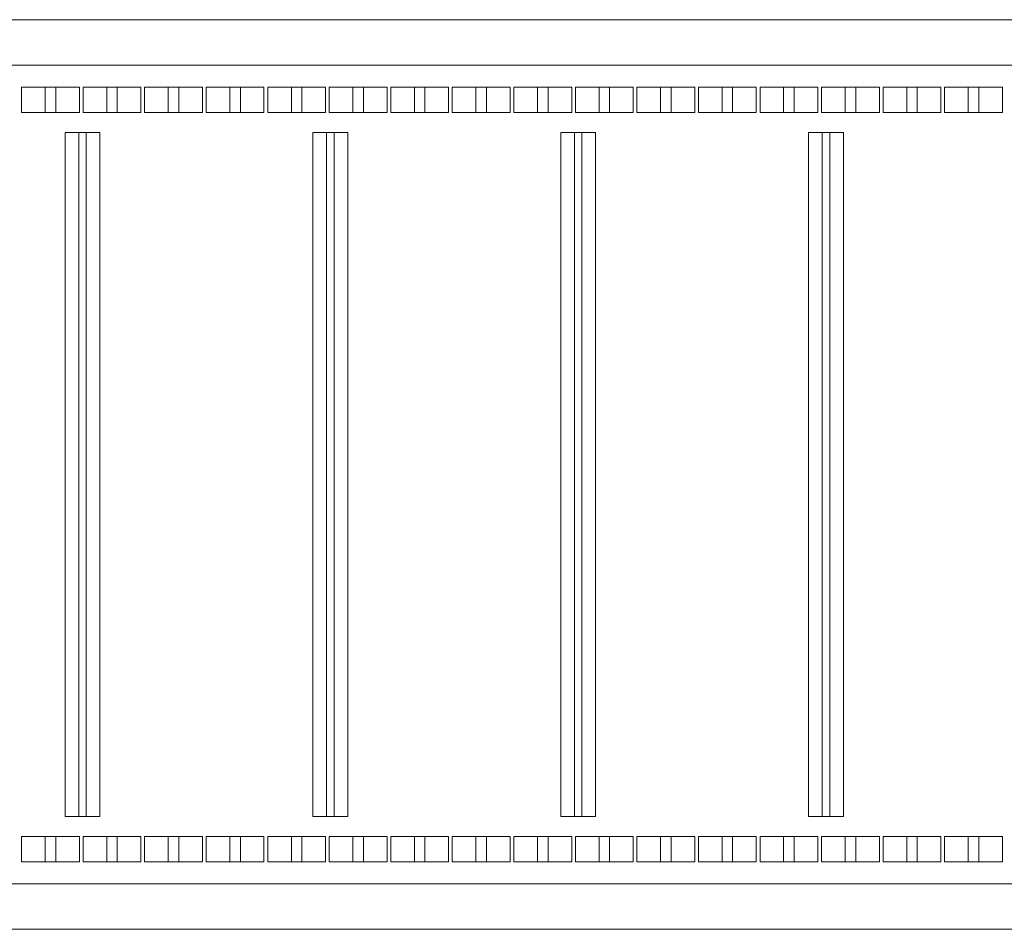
# Model space of a CAD drawing. Header units: millimetres. Extents: x -4738 to 65662, y -68080 to 6847.
# Tile 1048 of 1056: x 62531 to 63072, y -18250 to -17750. Entities that reach past the tile are written whole.
import ezdxf

# ---------------------------------------------------------------- set-up
doc = ezdxf.new("R2010")
doc.units = ezdxf.units.MM
doc.layers.add('superior_C04', color=7, linetype='Continuous', lineweight=0)

msp = doc.modelspace()

# ---------------------------------------------------------------- linework, layer by layer
at = {"layer": 'superior_C04'}
for p, q in [((65199.994, -17750), (62244.033, -17750)), ((65259.847, -17750), (62303.886, -17750)), ((65189.391, -17775), (62233.43, -17775)), ((65191.443, -17775), (62235.482, -17775)), ((62244.033, -17775), (65199.994, -17775)), ((65242.746, -17775), (62286.785, -17775)), ((65244.799, -17775), (62288.838, -17775)), ((65259.847, -17775), (62303.886, -17775)), ((62532.099, -17801), (62532.099, -17787)), ((62532.099, -17787), (62545.096, -17787)), ((62550.893, -17787), (62532.099, -17787)), ((62545.096, -17787), (62545.096, -17801)), ((62563.89, -17787), (62545.096, -17787)), ((62563.89, -17787), (62550.893, -17787)), ((62550.893, -17787), (62550.893, -17801)), ((62563.89, -17801), (62563.89, -17787)), ((62565.928, -17801), (62565.928, -17787)), ((62565.928, -17787), (62578.925, -17787)), ((62584.722, -17787), (62565.928, -17787)), ((62578.925, -17787), (62578.925, -17801)), ((62597.719, -17787), (62578.925, -17787)), ((62597.719, -17787), (62584.722, -17787)), ((62584.722, -17787), (62584.722, -17801)), ((62597.719, -17801), (62597.719, -17787)), ((62599.757, -17801), (62599.757, -17787)), ((62599.757, -17787), (62612.754, -17787)), ((62618.551, -17787), (62599.757, -17787)), ((62612.754, -17787), (62612.754, -17801)), ((62631.548, -17787), (62612.754, -17787)), ((62631.548, -17787), (62618.551, -17787)), ((62618.551, -17787), (62618.551, -17801)), ((62631.548, -17801), (62631.548, -17787)), ((62633.586, -17801), (62633.586, -17787)), ((62633.586, -17787), (62646.583, -17787)), ((62652.38, -17787), (62633.586, -17787)), ((62646.583, -17787), (62646.583, -17801)), ((62665.377, -17787), (62646.583, -17787)), ((62665.377, -17787), (62652.38, -17787)), ((62652.38, -17787), (62652.38, -17801)), ((62665.377, -17801), (62665.377, -17787)), ((62667.415, -17801), (62667.415, -17787)), ((62667.415, -17787), (62680.412, -17787)), ((62686.209, -17787), (62667.415, -17787)), ((62680.412, -17787), (62680.412, -17801)), ((62699.206, -17787), (62680.412, -17787)), ((62699.206, -17787), (62686.209, -17787)), ((62686.209, -17787), (62686.209, -17801)), ((62699.206, -17801), (62699.206, -17787)), ((62701.244, -17801), (62701.244, -17787)), ((62701.244, -17787), (62714.241, -17787)), ((62720.038, -17787), (62701.244, -17787)), ((62714.241, -17787), (62714.241, -17801)), ((62733.035, -17787), (62714.241, -17787)), ((62733.035, -17787), (62720.038, -17787)), ((62720.038, -17787), (62720.038, -17801)), ((62733.035, -17801), (62733.035, -17787)), ((62735.073, -17801), (62735.073, -17787)), ((62735.073, -17787), (62748.07, -17787)), ((62753.867, -17787), (62735.073, -17787)), ((62748.07, -17787), (62748.07, -17801)), ((62766.864, -17787), (62748.07, -17787)), ((62766.864, -17787), (62753.867, -17787)), ((62753.867, -17787), (62753.867, -17801)), ((62766.864, -17801), (62766.864, -17787)), ((62768.902, -17801), (62768.902, -17787)), ((62768.902, -17787), (62781.899, -17787)), ((62787.696, -17787), (62768.902, -17787)), ((62781.899, -17787), (62781.899, -17801)), ((62800.693, -17787), (62781.899, -17787)), ((62800.693, -17787), (62787.696, -17787)), ((62787.696, -17787), (62787.696, -17801)), ((62800.693, -17801), (62800.693, -17787)), ((62802.731, -17801), (62802.731, -17787)), ((62802.731, -17787), (62815.728, -17787)), ((62821.525, -17787), (62802.731, -17787)), ((62815.728, -17787), (62815.728, -17801)), ((62834.522, -17787), (62815.728, -17787)), ((62834.522, -17787), (62821.525, -17787)), ((62821.525, -17787), (62821.525, -17801)), ((62834.522, -17801), (62834.522, -17787)), ((62836.56, -17801), (62836.56, -17787)), ((62836.56, -17787), (62849.557, -17787)), ((62855.354, -17787), (62836.56, -17787)), ((62849.557, -17787), (62849.557, -17801)), ((62868.351, -17787), (62849.557, -17787)), ((62868.351, -17787), (62855.354, -17787)), ((62855.354, -17787), (62855.354, -17801)), ((62868.351, -17801), (62868.351, -17787)), ((62870.389, -17801), (62870.389, -17787)), ((62870.389, -17787), (62883.386, -17787)), ((62889.183, -17787), (62870.389, -17787)), ((62883.386, -17787), (62883.386, -17801)), ((62902.179, -17787), (62883.386, -17787)), ((62902.179, -17787), (62889.183, -17787)), ((62889.183, -17787), (62889.183, -17801)), ((62902.179, -17801), (62902.179, -17787)), ((62904.218, -17801), (62904.218, -17787)), ((62904.218, -17787), (62917.215, -17787)), ((62923.012, -17787), (62904.218, -17787)), ((62917.215, -17787), (62917.215, -17801)), ((62936.008, -17787), (62917.215, -17787)), ((62936.008, -17787), (62923.012, -17787)), ((62923.012, -17787), (62923.012, -17801)), ((62936.008, -17801), (62936.008, -17787)), ((62938.047, -17801), (62938.047, -17787)), ((62938.047, -17787), (62951.043, -17787)), ((62956.841, -17787), (62938.047, -17787)), ((62951.043, -17787), (62951.043, -17801)), ((62969.837, -17787), (62951.043, -17787)), ((62969.837, -17787), (62956.841, -17787)), ((62956.841, -17787), (62956.841, -17801)), ((62969.837, -17801), (62969.837, -17787)), ((62971.876, -17801), (62971.876, -17787)), ((62971.876, -17787), (62984.872, -17787)), ((62990.669, -17787), (62971.876, -17787)), ((62984.872, -17787), (62984.872, -17801)), ((63003.666, -17787), (62984.872, -17787)), ((63003.666, -17787), (62990.669, -17787)), ((62990.669, -17787), (62990.669, -17801)), ((63003.666, -17801), (63003.666, -17787)), ((63005.705, -17801), (63005.705, -17787)), ((63005.705, -17787), (63018.701, -17787)), ((63024.498, -17787), (63005.705, -17787)), ((63018.701, -17787), (63018.701, -17801)), ((63037.495, -17787), (63018.701, -17787)), ((63037.495, -17787), (63024.498, -17787)), ((63024.498, -17787), (63024.498, -17801)), ((63037.495, -17801), (63037.495, -17787)), ((63039.533, -17801), (63039.533, -17787)), ((63039.533, -17787), (63052.53, -17787)), ((63058.327, -17787), (63039.533, -17787)), ((63052.53, -17787), (63052.53, -17801)), ((63071.324, -17787), (63052.53, -17787)), ((63071.324, -17787), (63058.327, -17787)), ((63058.327, -17787), (63058.327, -17801)), ((63071.324, -17801), (63071.324, -17787)), ((62545.096, -17801), (62532.099, -17801)), ((62532.099, -17801), (62550.893, -17801)), ((62563.89, -17801), (62545.096, -17801)), ((62550.893, -17801), (62563.89, -17801)), ((62578.925, -17801), (62565.928, -17801)), ((62565.928, -17801), (62584.722, -17801)), ((62597.719, -17801), (62578.925, -17801)), ((62584.722, -17801), (62597.719, -17801)), ((62612.754, -17801), (62599.757, -17801)), ((62599.757, -17801), (62618.551, -17801)), ((62631.548, -17801), (62612.754, -17801)), ((62618.551, -17801), (62631.548, -17801)), ((62646.583, -17801), (62633.586, -17801)), ((62633.586, -17801), (62652.38, -17801)), ((62665.377, -17801), (62646.583, -17801)), ((62652.38, -17801), (62665.377, -17801)), ((62680.412, -17801), (62667.415, -17801)), ((62667.415, -17801), (62686.209, -17801)), ((62699.206, -17801), (62680.412, -17801)), ((62686.209, -17801), (62699.206, -17801)), ((62714.241, -17801), (62701.244, -17801)), ((62701.244, -17801), (62720.038, -17801)), ((62733.035, -17801), (62714.241, -17801)), ((62720.038, -17801), (62733.035, -17801)), ((62748.07, -17801), (62735.073, -17801)), ((62735.073, -17801), (62753.867, -17801)), ((62766.864, -17801), (62748.07, -17801)), ((62753.867, -17801), (62766.864, -17801)), ((62781.899, -17801), (62768.902, -17801)), ((62768.902, -17801), (62787.696, -17801)), ((62800.693, -17801), (62781.899, -17801)), ((62787.696, -17801), (62800.693, -17801)), ((62815.728, -17801), (62802.731, -17801)), ((62802.731, -17801), (62821.525, -17801)), ((62834.522, -17801), (62815.728, -17801)), ((62821.525, -17801), (62834.522, -17801)), ((62849.557, -17801), (62836.56, -17801)), ((62836.56, -17801), (62855.354, -17801)), ((62868.351, -17801), (62849.557, -17801)), ((62855.354, -17801), (62868.351, -17801)), ((62883.386, -17801), (62870.389, -17801)), ((62870.389, -17801), (62889.183, -17801)), ((62902.179, -17801), (62883.386, -17801)), ((62889.183, -17801), (62902.179, -17801)), ((62917.215, -17801), (62904.218, -17801)), ((62904.218, -17801), (62923.012, -17801)), ((62936.008, -17801), (62917.215, -17801)), ((62923.012, -17801), (62936.008, -17801)), ((62951.043, -17801), (62938.047, -17801)), ((62938.047, -17801), (62956.841, -17801)), ((62969.837, -17801), (62951.043, -17801)), ((62956.841, -17801), (62969.837, -17801)), ((62984.872, -17801), (62971.876, -17801)), ((62971.876, -17801), (62990.669, -17801)), ((63003.666, -17801), (62984.872, -17801)), ((62990.669, -17801), (63003.666, -17801)), ((63018.701, -17801), (63005.705, -17801)), ((63005.705, -17801), (63024.498, -17801)), ((63037.495, -17801), (63018.701, -17801)), ((63024.498, -17801), (63037.495, -17801)), ((63052.53, -17801), (63039.533, -17801)), ((63039.533, -17801), (63058.327, -17801)), ((63071.324, -17801), (63052.53, -17801)), ((63058.327, -17801), (63071.324, -17801)), ((62556.02, -18188), (62556.02, -17812)), ((62556.02, -17812), (62567.649, -17812)), ((62563.538, -17812), (62556.02, -17812)), ((62575.166, -17812), (62563.538, -17812)), ((62563.538, -17812), (62563.538, -18188)), ((62567.649, -17812), (62567.649, -18188)), ((62575.166, -17812), (62567.649, -17812)), ((62575.166, -18188), (62575.166, -17812)), ((62692.276, -18188), (62692.276, -17812)), ((62692.276, -17812), (62703.904, -17812)), ((62699.793, -17812), (62692.276, -17812)), ((62711.422, -17812), (62699.793, -17812)), ((62699.793, -17812), (62699.793, -18188)), ((62703.904, -17812), (62703.904, -18188)), ((62711.422, -17812), (62703.904, -17812)), ((62711.422, -18188), (62711.422, -17812)), ((62828.531, -18188), (62828.531, -17812)), ((62828.531, -17812), (62840.16, -17812)), ((62836.049, -17812), (62828.531, -17812)), ((62847.677, -17812), (62836.049, -17812)), ((62836.049, -17812), (62836.049, -18188)), ((62840.16, -17812), (62840.16, -18188)), ((62847.677, -17812), (62840.16, -17812)), ((62847.677, -18188), (62847.677, -17812)), ((62964.786, -18188), (62964.786, -17812)), ((62964.786, -17812), (62976.415, -17812)), ((62972.304, -17812), (62964.786, -17812)), ((62983.933, -17812), (62972.304, -17812)), ((62972.304, -17812), (62972.304, -18188)), ((62976.415, -17812), (62976.415, -18188)), ((62983.933, -17812), (62976.415, -17812)), ((62983.933, -18188), (62983.933, -17812)), ((62567.649, -18188), (62556.02, -18188)), ((62556.02, -18188), (62563.538, -18188)), ((62563.538, -18188), (62575.166, -18188)), ((62575.166, -18188), (62567.649, -18188)), ((62703.904, -18188), (62692.276, -18188)), ((62692.276, -18188), (62699.793, -18188)), ((62699.793, -18188), (62711.422, -18188)), ((62711.422, -18188), (62703.904, -18188)), ((62840.16, -18188), (62828.531, -18188)), ((62828.531, -18188), (62836.049, -18188)), ((62836.049, -18188), (62847.677, -18188)), ((62847.677, -18188), (62840.16, -18188)), ((62976.415, -18188), (62964.786, -18188)), ((62964.786, -18188), (62972.304, -18188)), ((62972.304, -18188), (62983.933, -18188)), ((62983.933, -18188), (62976.415, -18188)), ((62532.099, -18213), (62532.099, -18199)), ((62532.099, -18199), (62545.096, -18199)), ((62550.893, -18199), (62532.099, -18199)), ((62545.096, -18199), (62545.096, -18213)), ((62563.89, -18199), (62545.096, -18199)), ((62563.89, -18199), (62550.893, -18199)), ((62550.893, -18199), (62550.893, -18213)), ((62563.89, -18213), (62563.89, -18199)), ((62565.928, -18213), (62565.928, -18199)), ((62565.928, -18199), (62578.925, -18199)), ((62584.722, -18199), (62565.928, -18199)), ((62578.925, -18199), (62578.925, -18213)), ((62597.719, -18199), (62578.925, -18199)), ((62597.719, -18199), (62584.722, -18199)), ((62584.722, -18199), (62584.722, -18213)), ((62597.719, -18213), (62597.719, -18199)), ((62599.757, -18213), (62599.757, -18199)), ((62599.757, -18199), (62612.754, -18199)), ((62618.551, -18199), (62599.757, -18199)), ((62612.754, -18199), (62612.754, -18213)), ((62631.548, -18199), (62612.754, -18199)), ((62631.548, -18199), (62618.551, -18199)), ((62618.551, -18199), (62618.551, -18213)), ((62631.548, -18213), (62631.548, -18199)), ((62633.586, -18213), (62633.586, -18199)), ((62633.586, -18199), (62646.583, -18199)), ((62652.38, -18199), (62633.586, -18199)), ((62646.583, -18199), (62646.583, -18213)), ((62665.377, -18199), (62646.583, -18199)), ((62665.377, -18199), (62652.38, -18199)), ((62652.38, -18199), (62652.38, -18213)), ((62665.377, -18213), (62665.377, -18199)), ((62667.415, -18213), (62667.415, -18199)), ((62667.415, -18199), (62680.412, -18199)), ((62686.209, -18199), (62667.415, -18199)), ((62680.412, -18199), (62680.412, -18213)), ((62699.206, -18199), (62680.412, -18199)), ((62699.206, -18199), (62686.209, -18199)), ((62686.209, -18199), (62686.209, -18213)), ((62699.206, -18213), (62699.206, -18199)), ((62701.244, -18213), (62701.244, -18199)), ((62701.244, -18199), (62714.241, -18199)), ((62720.038, -18199), (62701.244, -18199)), ((62714.241, -18199), (62714.241, -18213)), ((62733.035, -18199), (62714.241, -18199)), ((62733.035, -18199), (62720.038, -18199)), ((62720.038, -18199), (62720.038, -18213)), ((62733.035, -18213), (62733.035, -18199)), ((62735.073, -18213), (62735.073, -18199)), ((62735.073, -18199), (62748.07, -18199)), ((62753.867, -18199), (62735.073, -18199)), ((62748.07, -18199), (62748.07, -18213)), ((62766.864, -18199), (62748.07, -18199)), ((62766.864, -18199), (62753.867, -18199)), ((62753.867, -18199), (62753.867, -18213)), ((62766.864, -18213), (62766.864, -18199)), ((62768.902, -18213), (62768.902, -18199)), ((62768.902, -18199), (62781.899, -18199)), ((62787.696, -18199), (62768.902, -18199)), ((62781.899, -18199), (62781.899, -18213)), ((62800.693, -18199), (62781.899, -18199)), ((62800.693, -18199), (62787.696, -18199)), ((62787.696, -18199), (62787.696, -18213)), ((62800.693, -18213), (62800.693, -18199)), ((62802.731, -18213), (62802.731, -18199)), ((62802.731, -18199), (62815.728, -18199)), ((62821.525, -18199), (62802.731, -18199)), ((62815.728, -18199), (62815.728, -18213)), ((62834.522, -18199), (62815.728, -18199)), ((62834.522, -18199), (62821.525, -18199)), ((62821.525, -18199), (62821.525, -18213)), ((62834.522, -18213), (62834.522, -18199)), ((62836.56, -18213), (62836.56, -18199)), ((62836.56, -18199), (62849.557, -18199)), ((62855.354, -18199), (62836.56, -18199)), ((62849.557, -18199), (62849.557, -18213)), ((62868.351, -18199), (62849.557, -18199)), ((62868.351, -18199), (62855.354, -18199)), ((62855.354, -18199), (62855.354, -18213)), ((62868.351, -18213), (62868.351, -18199)), ((62870.389, -18213), (62870.389, -18199)), ((62870.389, -18199), (62883.386, -18199)), ((62889.183, -18199), (62870.389, -18199)), ((62883.386, -18199), (62883.386, -18213)), ((62902.179, -18199), (62883.386, -18199)), ((62902.179, -18199), (62889.183, -18199)), ((62889.183, -18199), (62889.183, -18213)), ((62902.179, -18213), (62902.179, -18199)), ((62904.218, -18213), (62904.218, -18199)), ((62904.218, -18199), (62917.215, -18199)), ((62923.012, -18199), (62904.218, -18199)), ((62917.215, -18199), (62917.215, -18213)), ((62936.008, -18199), (62917.215, -18199)), ((62936.008, -18199), (62923.012, -18199)), ((62923.012, -18199), (62923.012, -18213)), ((62936.008, -18213), (62936.008, -18199)), ((62938.047, -18213), (62938.047, -18199)), ((62938.047, -18199), (62951.043, -18199)), ((62956.841, -18199), (62938.047, -18199)), ((62951.043, -18199), (62951.043, -18213)), ((62969.837, -18199), (62951.043, -18199)), ((62969.837, -18199), (62956.841, -18199)), ((62956.841, -18199), (62956.841, -18213)), ((62969.837, -18213), (62969.837, -18199)), ((62971.876, -18213), (62971.876, -18199)), ((62971.876, -18199), (62984.872, -18199)), ((62990.669, -18199), (62971.876, -18199)), ((62984.872, -18199), (62984.872, -18213)), ((63003.666, -18199), (62984.872, -18199)), ((63003.666, -18199), (62990.669, -18199)), ((62990.669, -18199), (62990.669, -18213)), ((63003.666, -18213), (63003.666, -18199)), ((63005.705, -18213), (63005.705, -18199)), ((63005.705, -18199), (63018.701, -18199)), ((63024.498, -18199), (63005.705, -18199)), ((63018.701, -18199), (63018.701, -18213)), ((63037.495, -18199), (63018.701, -18199)), ((63037.495, -18199), (63024.498, -18199)), ((63024.498, -18199), (63024.498, -18213)), ((63037.495, -18213), (63037.495, -18199)), ((63039.533, -18213), (63039.533, -18199)), ((63039.533, -18199), (63052.53, -18199)), ((63058.327, -18199), (63039.533, -18199)), ((63052.53, -18199), (63052.53, -18213)), ((63071.324, -18199), (63052.53, -18199)), ((63071.324, -18199), (63058.327, -18199)), ((63058.327, -18199), (63058.327, -18213)), ((63071.324, -18213), (63071.324, -18199)), ((62545.096, -18213), (62532.099, -18213)), ((62532.099, -18213), (62550.893, -18213)), ((62563.89, -18213), (62545.096, -18213)), ((62550.893, -18213), (62563.89, -18213)), ((62578.925, -18213), (62565.928, -18213)), ((62565.928, -18213), (62584.722, -18213)), ((62597.719, -18213), (62578.925, -18213)), ((62584.722, -18213), (62597.719, -18213)), ((62612.754, -18213), (62599.757, -18213)), ((62599.757, -18213), (62618.551, -18213)), ((62631.548, -18213), (62612.754, -18213)), ((62618.551, -18213), (62631.548, -18213)), ((62646.583, -18213), (62633.586, -18213)), ((62633.586, -18213), (62652.38, -18213)), ((62665.377, -18213), (62646.583, -18213)), ((62652.38, -18213), (62665.377, -18213)), ((62680.412, -18213), (62667.415, -18213)), ((62667.415, -18213), (62686.209, -18213)), ((62699.206, -18213), (62680.412, -18213)), ((62686.209, -18213), (62699.206, -18213)), ((62714.241, -18213), (62701.244, -18213)), ((62701.244, -18213), (62720.038, -18213)), ((62733.035, -18213), (62714.241, -18213)), ((62720.038, -18213), (62733.035, -18213)), ((62748.07, -18213), (62735.073, -18213)), ((62735.073, -18213), (62753.867, -18213)), ((62766.864, -18213), (62748.07, -18213)), ((62753.867, -18213), (62766.864, -18213)), ((62781.899, -18213), (62768.902, -18213)), ((62768.902, -18213), (62787.696, -18213)), ((62800.693, -18213), (62781.899, -18213)), ((62787.696, -18213), (62800.693, -18213)), ((62815.728, -18213), (62802.731, -18213)), ((62802.731, -18213), (62821.525, -18213)), ((62834.522, -18213), (62815.728, -18213)), ((62821.525, -18213), (62834.522, -18213)), ((62849.557, -18213), (62836.56, -18213)), ((62836.56, -18213), (62855.354, -18213)), ((62868.351, -18213), (62849.557, -18213)), ((62855.354, -18213), (62868.351, -18213)), ((62883.386, -18213), (62870.389, -18213)), ((62870.389, -18213), (62889.183, -18213)), ((62902.179, -18213), (62883.386, -18213)), ((62889.183, -18213), (62902.179, -18213)), ((62917.215, -18213), (62904.218, -18213)), ((62904.218, -18213), (62923.012, -18213)), ((62936.008, -18213), (62917.215, -18213)), ((62923.012, -18213), (62936.008, -18213)), ((62951.043, -18213), (62938.047, -18213)), ((62938.047, -18213), (62956.841, -18213)), ((62969.837, -18213), (62951.043, -18213)), ((62956.841, -18213), (62969.837, -18213)), ((62984.872, -18213), (62971.876, -18213)), ((62971.876, -18213), (62990.669, -18213)), ((63003.666, -18213), (62984.872, -18213)), ((62990.669, -18213), (63003.666, -18213)), ((63018.701, -18213), (63005.705, -18213)), ((63005.705, -18213), (63024.498, -18213)), ((63037.495, -18213), (63018.701, -18213)), ((63024.498, -18213), (63037.495, -18213)), ((63052.53, -18213), (63039.533, -18213)), ((63039.533, -18213), (63058.327, -18213)), ((63071.324, -18213), (63052.53, -18213)), ((63058.327, -18213), (63071.324, -18213)), ((62233.43, -18225), (65189.391, -18225)), ((65191.443, -18225), (62235.482, -18225)), ((65199.994, -18225), (62244.033, -18225)), ((62286.785, -18225), (65242.746, -18225)), ((65244.799, -18225), (62288.838, -18225)), ((65259.847, -18225), (62303.886, -18225)), ((62244.033, -18250), (65199.994, -18250)), ((65259.847, -18250), (62303.886, -18250))]:
    msp.add_line(p, q, dxfattribs=at)

doc.saveas('drawing.dxf')
